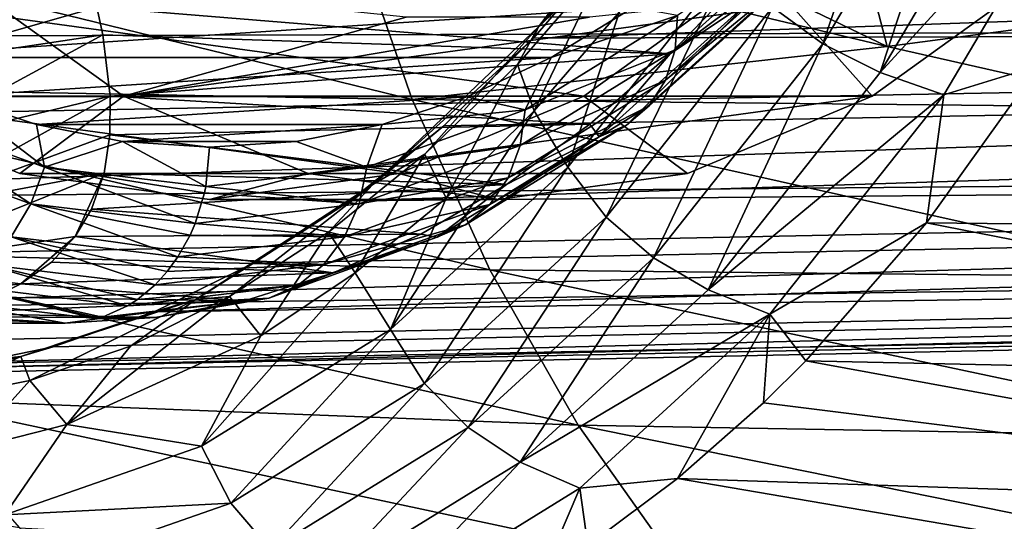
# Model space of a CAD drawing. Header units: metres. Extents: x -62 to 150, y -92 to 92.
# Tile 553 of 656: x 18.99 to 24.58, y 46.17 to 49.02. Entities that reach past the tile are written whole.
import ezdxf

# ---------------------------------------------------------------- set-up
doc = ezdxf.new("R2010")
doc.units = ezdxf.units.M
doc.layers.add('solid_500615', color=7, linetype='CONTINUOUS')

msp = doc.modelspace()

# ---------------------------------------------------------------- linework, layer by layer
at = {"layer": 'solid_500615'}
for points in [[(23.554024, 48.886456, 5.102593), (23.267611, 49.09338, 5.119237), (24.104622, 50.509071, 3.922002)], [(24.407335, 50.330456, 3.882042), (23.554024, 48.886456, 5.102593), (24.104622, 50.509071, 3.922002)], [(20.626221, 50.460148, 31.454992), (20.863527, 49.601925, 31.108389), (23.919733, 48.871433, 33.537949)], [(20.626221, 50.460148, 31.454992), (23.919733, 48.871433, 33.537949), (23.669893, 49.832306, 33.908672)], [(23.880238, 48.722214, 5.16117), (23.554024, 48.886456, 5.102593), (24.407335, 50.330456, 3.882042)], [(24.746265, 50.18792, 3.922429), (23.880238, 48.722214, 5.16117), (24.407335, 50.330456, 3.882042)], [(25.11548, 50.075859, 4.037185), (23.880238, 48.722214, 5.16117), (24.746265, 50.18792, 3.922429)], [(21.937935, 48.981525, 6.716627), (22.397575, 49.485519, 6.357179), (22.857243, 50.117298, 5.700705)], [(21.937935, 48.981525, 6.716627), (22.857243, 50.117298, 5.700705), (22.796015, 50.101429, 5.491162)], [(21.937935, 48.981525, 6.716627), (22.796015, 50.101429, 5.491162), (22.314072, 49.33852, 6.133831)], [(25.11548, 50.075859, 4.037185), (24.240227, 48.595451, 5.28912), (23.880238, 48.722214, 5.16117)], [(25.11548, 50.075859, 4.037185), (24.782366, 48.762745, 5.22511), (24.240227, 48.595451, 5.28912)], [(44.854481, 50.019867, 40.259228), (45.801174, 49.008438, 38.907207), (13.634214, 49.485519, 18.872555)], [(53.17247, 50.019913, 28.379908), (22.397575, 49.485519, 6.357179), (21.910892, 48.918564, 7.052234)], [(52.22578, 49.008476, 29.731918), (53.17247, 50.019913, 28.379908), (21.910892, 48.918564, 7.052234)], [(23.669893, 49.832306, 33.908672), (23.919733, 48.871433, 33.537949), (26.728827, 49.242977, 36.350731)], [(21.221603, 48.568512, 30.558338), (16.722605, 49.67065, 26.835152), (17.20845, 48.642635, 26.136492)], [(21.221603, 48.568512, 30.558338), (20.863527, 49.601925, 31.108389), (16.722605, 49.67065, 26.835152)], [(23.919733, 48.871433, 33.537949), (20.863527, 49.601925, 31.108389), (21.221603, 48.568512, 30.558338)], [(22.715372, 48.852432, 10.100707), (23.544735, 49.602585, 8.916254), (22.727703, 49.046486, 10.212212)], [(23.503569, 49.440483, 8.767018), (23.544735, 49.602585, 8.916254), (22.715372, 48.852432, 10.100707)], [(45.801174, 49.008438, 38.907207), (14.120897, 48.918564, 18.1775), (13.634214, 49.485519, 18.872555)], [(18.238169, 48.7523, 5.357728), (18.605431, 49.460129, 4.379103), (19.430542, 49.094643, 5.719613)], [(21.937935, 48.981525, 6.716627), (21.910892, 48.918564, 7.052234), (22.397575, 49.485519, 6.357179)], [(22.66098, 48.678383, 9.970358), (23.503569, 49.440483, 8.767018), (22.715372, 48.852432, 10.100707)], [(23.420889, 49.305157, 8.608606), (23.503569, 49.440483, 8.767018), (22.66098, 48.678383, 9.970358)], [(21.819901, 48.768169, 6.83958), (22.314072, 49.33852, 6.133831), (21.914953, 48.504036, 6.703829)], [(21.937935, 48.981525, 6.716627), (22.314072, 49.33852, 6.133831), (21.819901, 48.768169, 6.83958)], [(22.314072, 49.33852, 6.133831), (22.398508, 49.067192, 6.013243), (21.914953, 48.504036, 6.703829)], [(23.027029, 49.348198, 5.216934), (22.105324, 48.184273, 6.534616), (22.398508, 49.067192, 6.013243)], [(22.323204, 47.90033, 6.469375), (22.105324, 48.184273, 6.534616), (23.027029, 49.348198, 5.216934)], [(23.267611, 49.09338, 5.119237), (22.323204, 47.90033, 6.469375), (23.027029, 49.348198, 5.216934)], [(22.196316, 48.587543, 11.014823), (17.942133, 48.587543, 17.090425), (16.944242, 49.308235, 18.515562)], [(23.194206, 49.308235, 9.589685), (22.196316, 48.587543, 11.014823), (16.944242, 49.308235, 18.515562)], [(17.942133, 48.587543, 17.090425), (19.580437, 48.587543, 18.237577), (18.582546, 49.308235, 19.662714)], [(21.186665, 49.037552, 15.943648), (18.582546, 49.308235, 19.662714), (19.580437, 48.587543, 18.237577)], [(19.430542, 49.094643, 5.719613), (23.127882, 49.284824, 7.941955), (22.687494, 48.828629, 8.570977)], [(19.580437, 48.587543, 18.237577), (23.83462, 48.587543, 12.161976), (24.832512, 49.308235, 10.736838)], [(22.228394, 49.037552, 14.455905), (19.580437, 48.587543, 18.237577), (24.832512, 49.308235, 10.736838)], [(23.194206, 49.308235, 9.589685), (23.83462, 48.587543, 12.161976), (22.196316, 48.587543, 11.014823)], [(22.567263, 48.533081, 9.827712), (23.420889, 49.305157, 8.608606), (22.66098, 48.678383, 9.970358)], [(23.300852, 49.203407, 8.448977), (23.420889, 49.305157, 8.608606), (22.567263, 48.533081, 9.827712)], [(23.149488, 49.140343, 8.296149), (22.687494, 48.828629, 8.570977), (23.127882, 49.284824, 7.941955)], [(23.194206, 49.308235, 9.589685), (24.832512, 49.308235, 10.736838), (23.83462, 48.587543, 12.161976)], [(26.728827, 49.242977, 36.350731), (23.919733, 48.871433, 33.537949), (25.44066, 48.525276, 34.739838)], [(22.438925, 48.423832, 9.679936), (23.300852, 49.203407, 8.448977), (22.567263, 48.533081, 9.827712)], [(23.149488, 49.140343, 8.296149), (23.300852, 49.203407, 8.448977), (22.438925, 48.423832, 9.679936)], [(22.282417, 48.356125, 9.534457), (22.687494, 48.828629, 8.570977), (23.149488, 49.140343, 8.296149)], [(22.282417, 48.356125, 9.534457), (23.149488, 49.140343, 8.296149), (22.438925, 48.423832, 9.679936)], [(17.66044, 49.092464, 17.492723), (18.127495, 48.808605, 16.825701), (22.477327, 49.092091, 10.613496)], [(18.127495, 48.808605, 16.825701), (22.009794, 48.808136, 11.281201), (22.477327, 49.092091, 10.613496)], [(18.238169, 48.7523, 5.357728), (19.430542, 49.094643, 5.719613), (19.463881, 48.93655, 6.071801)], [(19.463881, 48.93655, 6.071801), (19.430542, 49.094643, 5.719613), (22.687494, 48.828629, 8.570977)], [(22.105324, 48.184273, 6.534616), (21.914953, 48.504036, 6.703829), (22.398508, 49.067192, 6.013243)], [(22.727703, 49.046486, 10.212212), (22.477327, 49.092091, 10.613496), (22.009794, 48.808136, 11.281201)], [(22.591112, 47.669567, 6.479188), (22.323204, 47.90033, 6.469375), (23.267611, 49.09338, 5.119237)], [(23.554024, 48.886456, 5.102593), (22.591112, 47.669567, 6.479188), (23.267611, 49.09338, 5.119237)], [(45.801174, 49.008438, 38.907207), (14.631594, 48.419933, 17.448149), (14.120897, 48.918564, 18.1775)], [(45.801174, 49.008438, 38.907207), (15.163156, 47.992695, 16.688999), (14.631594, 48.419933, 17.448149)], [(45.801174, 49.008438, 38.907207), (46.826965, 48.267658, 37.442223), (15.163156, 47.992695, 16.688999)], [(22.228394, 49.037552, 14.455905), (21.186665, 49.037552, 15.943648), (19.580437, 48.587543, 18.237577)], [(52.22578, 49.008476, 29.731918), (21.400196, 48.419933, 7.781584), (20.868633, 47.992695, 8.540732)], [(51.199993, 48.267685, 31.196894), (52.22578, 49.008476, 29.731918), (20.868633, 47.992695, 8.540732)], [(52.22578, 49.008476, 29.731918), (21.910892, 48.918564, 7.052234), (21.400196, 48.419933, 7.781584)], [(21.863089, 48.510872, 11.447008), (22.727703, 49.046486, 10.212212), (22.009794, 48.808136, 11.281201)], [(22.715372, 48.852432, 10.100707), (22.727703, 49.046486, 10.212212), (21.863089, 48.510872, 11.447008)], [(20.997171, 48.085926, 8.060175), (21.937935, 48.981525, 6.716627), (21.293756, 48.257717, 7.590992)], [(20.997171, 48.085926, 8.060175), (21.910892, 48.918564, 7.052234), (21.937935, 48.981525, 6.716627)], [(21.937935, 48.981525, 6.716627), (21.819901, 48.768169, 6.83958), (21.293756, 48.257717, 7.590992)], [(18.278769, 48.294788, 6.492623), (18.238169, 48.7523, 5.357728), (19.463881, 48.93655, 6.071801)], [(18.278769, 48.294788, 6.492623), (19.463881, 48.93655, 6.071801), (19.50577, 48.588005, 6.901483)], [(19.50577, 48.588005, 6.901483), (19.463881, 48.93655, 6.071801), (22.687494, 48.828629, 8.570977)], [(20.997171, 48.085926, 8.060175), (21.400196, 48.419933, 7.781584), (21.910892, 48.918564, 7.052234)], [(22.90295, 47.487038, 6.558318), (22.591112, 47.669567, 6.479188), (23.554024, 48.886456, 5.102593)], [(23.880238, 48.722214, 5.16117), (22.90295, 47.487038, 6.558318), (23.554024, 48.886456, 5.102593)], [(19.50577, 48.588005, 6.901483), (22.687494, 48.828629, 8.570977), (22.229488, 48.428246, 9.225147)], [(25.44066, 48.525276, 34.739838), (23.919733, 48.871433, 33.537949), (21.221603, 48.568512, 30.558338)], [(21.835152, 48.307148, 11.35779), (22.715372, 48.852432, 10.100707), (21.863089, 48.510872, 11.447008)], [(22.66098, 48.678383, 9.970358), (22.715372, 48.852432, 10.100707), (21.835152, 48.307148, 11.35779)], [(22.282417, 48.356125, 9.534457), (22.229488, 48.428246, 9.225147), (22.687494, 48.828629, 8.570977)], [(18.127495, 48.808605, 16.825701), (18.605457, 48.585693, 16.143101), (22.009794, 48.808136, 11.281201)], [(18.605457, 48.585693, 16.143101), (21.531479, 48.585178, 11.964308), (22.009794, 48.808136, 11.281201)], [(21.863089, 48.510872, 11.447008), (22.009794, 48.808136, 11.281201), (21.531479, 48.585178, 11.964308)], [(21.293756, 48.257717, 7.590992), (21.819901, 48.768169, 6.83958), (21.413914, 48.008499, 7.419388)], [(21.819901, 48.768169, 6.83958), (21.914953, 48.504036, 6.703829), (21.413914, 48.008499, 7.419388)], [(24.240227, 48.595451, 5.28912), (22.90295, 47.487038, 6.558318), (23.880238, 48.722214, 5.16117)], [(24.14296, 47.868202, 6.138375), (24.782366, 48.762745, 5.22511), (29.318117, 47.810955, 7.691174)], [(24.240227, 48.595451, 5.28912), (24.782366, 48.762745, 5.22511), (24.14296, 47.868202, 6.138375)], [(21.766766, 48.124424, 11.24743), (22.66098, 48.678383, 9.970358), (21.835152, 48.307148, 11.35779)], [(22.567263, 48.533081, 9.827712), (22.66098, 48.678383, 9.970358), (21.766766, 48.124424, 11.24743)], [(21.661827, 47.601402, 29.91671), (17.20845, 48.642635, 26.136492), (17.752373, 47.704597, 25.356833)], [(21.661827, 47.601402, 29.91671), (21.221603, 48.568512, 30.558338), (17.20845, 48.642635, 26.136492)], [(18.992416, 48.147903, 15.590464), (19.580437, 48.587543, 18.237577), (17.942133, 48.587543, 17.090425)], [(21.146032, 48.147903, 12.514784), (18.992416, 48.147903, 15.590464), (17.942133, 48.587543, 17.090425)], [(22.196316, 48.587543, 11.014823), (21.146032, 48.147903, 12.514784), (17.942133, 48.587543, 17.090425)], [(18.234327, 48.510845, 16.629417), (19.133137, 48.185349, 15.345785), (18.605457, 48.585693, 16.143101)], [(18.328629, 47.936077, 7.664487), (18.278769, 48.294788, 6.492623), (19.50577, 48.588005, 6.901483)], [(18.328629, 47.936077, 7.664487), (19.50577, 48.588005, 6.901483), (19.503805, 48.368111, 7.473135)], [(18.605457, 48.585693, 16.143101), (19.087265, 48.426773, 15.455008), (21.531479, 48.585178, 11.964308)], [(19.133137, 48.185349, 15.345785), (19.087265, 48.426773, 15.455008), (18.605457, 48.585693, 16.143101)], [(18.992416, 48.147903, 15.590464), (20.630722, 48.147903, 16.737617), (19.580437, 48.587543, 18.237577)], [(19.087265, 48.426773, 15.455008), (21.049805, 48.426331, 12.652211), (21.531479, 48.585178, 11.964308)], [(19.503805, 48.368111, 7.473135), (19.50577, 48.588005, 6.901483), (22.229488, 48.428246, 9.225147)], [(19.580437, 48.587543, 18.237577), (20.630722, 48.147903, 16.737617), (23.83462, 48.587543, 12.161976)], [(20.630722, 48.147903, 16.737617), (22.784336, 48.147903, 13.661937), (23.83462, 48.587543, 12.161976)], [(21.863089, 48.510872, 11.447008), (21.531479, 48.585178, 11.964308), (21.049805, 48.426331, 12.652211)], [(22.196316, 48.587543, 11.014823), (22.784336, 48.147903, 13.661937), (21.146032, 48.147903, 12.514784)], [(25.750031, 47.558414, 34.252323), (21.221603, 48.568512, 30.558338), (21.661827, 47.601402, 29.91671)], [(25.750031, 47.558414, 34.252323), (25.44066, 48.525276, 34.739838), (21.221603, 48.568512, 30.558338)], [(22.196316, 48.587543, 11.014823), (23.83462, 48.587543, 12.161976), (22.784336, 48.147903, 13.661937)], [(24.240227, 48.595451, 5.28912), (23.252676, 47.347847, 6.700941), (22.90295, 47.487038, 6.558318)], [(24.240227, 48.595451, 5.28912), (24.14296, 47.868202, 6.138375), (23.252676, 47.347847, 6.700941)], [(18.140934, 48.307125, 16.633684), (19.05591, 47.975761, 15.326963), (18.234327, 48.510845, 16.629417)], [(19.05591, 47.975761, 15.326963), (19.133137, 48.185349, 15.345785), (18.234327, 48.510845, 16.629417)], [(20.964304, 48.185387, 12.730604), (21.863089, 48.510872, 11.447008), (21.049805, 48.426331, 12.652211)], [(21.835152, 48.307148, 11.35779), (21.863089, 48.510872, 11.447008), (20.964304, 48.185387, 12.730604)], [(21.097706, 47.261246, 7.974507), (21.413914, 48.008499, 7.419388), (21.914953, 48.504036, 6.703829)], [(22.105324, 48.184273, 6.534616), (21.097706, 47.261246, 7.974507), (21.914953, 48.504036, 6.703829)], [(21.661362, 47.971886, 11.12147), (22.567263, 48.533081, 9.827712), (21.766766, 48.124424, 11.24743)], [(22.438925, 48.423832, 9.679936), (22.567263, 48.533081, 9.827712), (21.661362, 47.971886, 11.12147)], [(19.087265, 48.426773, 15.455008), (19.575029, 48.330936, 14.758409), (21.049805, 48.426331, 12.652211)], [(19.133137, 48.185349, 15.345785), (19.575029, 48.330936, 14.758409), (19.087265, 48.426773, 15.455008)], [(19.503805, 48.368111, 7.473135), (22.229488, 48.428246, 9.225147), (21.756056, 48.086239, 9.901372)], [(19.575029, 48.330936, 14.758409), (20.56255, 48.330666, 13.348081), (21.049805, 48.426331, 12.652211)], [(20.964304, 48.185387, 12.730604), (21.049805, 48.426331, 12.652211), (20.56255, 48.330666, 13.348081)], [(20.997171, 48.085926, 8.060175), (20.868633, 47.992695, 8.540732), (21.400196, 48.419933, 7.781584)], [(21.52424, 47.857193, 10.986242), (22.438925, 48.423832, 9.679936), (21.661362, 47.971886, 11.12147)], [(22.282417, 48.356125, 9.534457), (22.438925, 48.423832, 9.679936), (21.52424, 47.857193, 10.986242)], [(22.282417, 48.356125, 9.534457), (21.756056, 48.086239, 9.901372), (22.229488, 48.428246, 9.225147)], [(18.328629, 47.936077, 7.664487), (19.503805, 48.368111, 7.473135), (19.471315, 48.149864, 8.090796)], [(19.133137, 48.185349, 15.345785), (20.048685, 48.075466, 14.038244), (19.575029, 48.330936, 14.758409)], [(19.471315, 48.149864, 8.090796), (19.503805, 48.368111, 7.473135), (21.756056, 48.086239, 9.901372)], [(19.575029, 48.330936, 14.758409), (20.069221, 48.297974, 14.052628), (20.56255, 48.330666, 13.348081)], [(20.048685, 48.075466, 14.038244), (20.069221, 48.297974, 14.052628), (19.575029, 48.330936, 14.758409)], [(20.964304, 48.185387, 12.730604), (20.56255, 48.330666, 13.348081), (20.069221, 48.297974, 14.052628)], [(21.362286, 47.78611, 10.848538), (21.756056, 48.086239, 9.901372), (22.282417, 48.356125, 9.534457)], [(21.362286, 47.78611, 10.848538), (22.282417, 48.356125, 9.534457), (21.52424, 47.857193, 10.986242)], [(46.826965, 48.267658, 37.442223), (15.712306, 47.639484, 15.904733), (15.163156, 47.992695, 16.688999)], [(46.826965, 48.267658, 37.442223), (16.27566, 47.36248, 15.100181), (15.712306, 47.639484, 15.904733)], [(46.826965, 48.267658, 37.442223), (47.906597, 47.815769, 35.900352), (16.27566, 47.36248, 15.100181)], [(18.943312, 47.787777, 15.279741), (19.05591, 47.975761, 15.326963), (18.140934, 48.307125, 16.633684)], [(51.199993, 48.267685, 31.196894), (20.319485, 47.639484, 9.325), (19.756132, 47.36248, 10.129552)], [(50.120365, 47.815784, 32.738762), (51.199993, 48.267685, 31.196894), (19.756132, 47.36248, 10.129552)], [(20.048685, 48.075466, 14.038244), (20.964304, 48.185387, 12.730604), (20.069221, 48.297974, 14.052628)], [(51.199993, 48.267685, 31.196894), (20.868633, 47.992695, 8.540732), (20.319485, 47.639484, 9.325)], [(20.92021, 47.975803, 12.664463), (21.835152, 48.307148, 11.35779), (20.964304, 48.185387, 12.730604)], [(21.766766, 48.124424, 11.24743), (21.835152, 48.307148, 11.35779), (20.92021, 47.975803, 12.664463)], [(20.745348, 47.81535, 8.374199), (21.293756, 48.257717, 7.590992), (20.896574, 47.582832, 8.158226)], [(20.997171, 48.085926, 8.060175), (21.293756, 48.257717, 7.590992), (20.745348, 47.81535, 8.374199)], [(21.293756, 48.257717, 7.590992), (21.413914, 48.008499, 7.419388), (20.896574, 47.582832, 8.158226)], [(19.05591, 47.975761, 15.326963), (19.988022, 47.863899, 13.995766), (19.133137, 48.185349, 15.345785)], [(19.133137, 48.185349, 15.345785), (20.041338, 48.039288, 14.033099), (20.048685, 48.075466, 14.038244)], [(19.133137, 48.185349, 15.345785), (19.988022, 47.863899, 13.995766), (20.041338, 48.039288, 14.033099)], [(20.92021, 47.975803, 12.664463), (20.964304, 48.185387, 12.730604), (20.048685, 48.075466, 14.038244)], [(21.290684, 46.954277, 7.944853), (21.097706, 47.261246, 7.974507), (22.105324, 48.184273, 6.534616)], [(22.323204, 47.90033, 6.469375), (21.290684, 46.954277, 7.944853), (22.105324, 48.184273, 6.534616)], [(18.155235, 47.619049, 8.779248), (19.471315, 48.149864, 8.090796), (19.307302, 47.79105, 9.270476)], [(18.155235, 47.619049, 8.779248), (18.328629, 47.936077, 7.664487), (19.471315, 48.149864, 8.090796)], [(20.069223, 48.000141, 14.052624), (20.630722, 48.147903, 16.737617), (18.992416, 48.147903, 15.590464)], [(21.146032, 48.147903, 12.514784), (20.069223, 48.000141, 14.052624), (18.992416, 48.147903, 15.590464)], [(19.307302, 47.79105, 9.270476), (19.471315, 48.149864, 8.090796), (19.40004, 47.945866, 8.729256)], [(19.40004, 47.945866, 8.729256), (19.471315, 48.149864, 8.090796), (21.756056, 48.086239, 9.901372)], [(20.069223, 48.000141, 14.052624), (21.707529, 48.000141, 15.199777), (20.630722, 48.147903, 16.737617)], [(21.146032, 48.147903, 12.514784), (21.707529, 48.000141, 15.199777), (20.069223, 48.000141, 14.052624)], [(20.630722, 48.147903, 16.737617), (21.707529, 48.000141, 15.199777), (22.784336, 48.147903, 13.661937)], [(20.83733, 47.787823, 12.5748), (21.766766, 48.124424, 11.24743), (20.92021, 47.975803, 12.664463)], [(21.661362, 47.971886, 11.12147), (21.766766, 48.124424, 11.24743), (20.83733, 47.787823, 12.5748)], [(21.146032, 48.147903, 12.514784), (22.784336, 48.147903, 13.661937), (21.707529, 48.000141, 15.199777)], [(19.40004, 47.945866, 8.729256), (21.756056, 48.086239, 9.901372), (21.2694, 47.804314, 10.596438)], [(19.99288, 47.432861, 9.494453), (20.997171, 48.085926, 8.060175), (20.184391, 47.449245, 9.17533)], [(19.99288, 47.432861, 9.494453), (20.868633, 47.992695, 8.540732), (20.997171, 48.085926, 8.060175)], [(20.041338, 48.039288, 14.033099), (20.92021, 47.975803, 12.664463), (20.048685, 48.075466, 14.038244)], [(20.997171, 48.085926, 8.060175), (20.745348, 47.81535, 8.374199), (20.184391, 47.449245, 9.17533)], [(21.362286, 47.78611, 10.848538), (21.2694, 47.804314, 10.596438), (21.756056, 48.086239, 9.901372)], [(20.041338, 48.039288, 14.033099), (19.988022, 47.863899, 13.995766), (20.92021, 47.975803, 12.664463)], [(19.99288, 47.432861, 9.494453), (20.319485, 47.639484, 9.325), (20.868633, 47.992695, 8.540732)], [(21.097706, 47.261246, 7.974507), (20.896574, 47.582832, 8.158226), (21.413914, 48.008499, 7.419388)], [(18.943312, 47.787777, 15.279741), (19.890282, 47.674145, 13.927325), (19.05591, 47.975761, 15.326963)], [(19.05591, 47.975761, 15.326963), (19.959585, 47.79821, 13.975853), (19.988022, 47.863899, 13.995766)], [(19.05591, 47.975761, 15.326963), (19.890282, 47.674145, 13.927325), (19.959585, 47.79821, 13.975853)], [(19.307302, 47.79105, 9.270476), (19.40004, 47.945866, 8.729256), (21.2694, 47.804314, 10.596438)], [(20.83733, 47.787823, 12.5748), (20.92021, 47.975803, 12.664463), (19.988022, 47.863899, 13.995766)], [(20.71983, 47.630894, 12.466119), (21.661362, 47.971886, 11.12147), (20.83733, 47.787823, 12.5748)], [(21.52424, 47.857193, 10.986242), (21.661362, 47.971886, 11.12147), (20.71983, 47.630894, 12.466119)], [(21.538279, 46.704666, 7.983693), (21.290684, 46.954277, 7.944853), (22.323204, 47.90033, 6.469375)], [(22.591112, 47.669567, 6.479188), (21.538279, 46.704666, 7.983693), (22.323204, 47.90033, 6.469375)], [(19.959585, 47.79821, 13.975853), (20.83733, 47.787823, 12.5748), (19.988022, 47.863899, 13.995766)], [(20.57361, 47.512901, 12.343882), (21.52424, 47.857193, 10.986242), (20.71983, 47.630894, 12.466119)], [(21.362286, 47.78611, 10.848538), (21.52424, 47.857193, 10.986242), (20.57361, 47.512901, 12.343882)], [(23.252676, 47.347847, 6.700941), (24.14296, 47.868202, 6.138375), (23.457653, 47.083908, 7.117085)], [(23.457653, 47.083908, 7.117085), (24.14296, 47.868202, 6.138375), (28.718748, 46.969368, 8.545586)], [(28.718748, 46.969368, 8.545586), (24.14296, 47.868202, 6.138375), (29.318117, 47.810955, 7.691174)], [(47.906597, 47.815769, 35.900352), (16.849743, 47.163391, 14.280305), (16.27566, 47.36248, 15.100181)], [(47.906597, 47.815769, 35.900352), (17.431015, 47.043446, 13.450161), (16.849743, 47.163391, 14.280305)], [(47.906597, 47.815769, 35.900352), (49.013481, 47.663898, 34.319557), (17.431015, 47.043446, 13.450161)], [(18.155235, 47.619049, 8.779248), (19.307302, 47.79105, 9.270476), (18.998041, 47.521099, 10.427858)], [(50.120365, 47.815784, 32.738762), (19.182049, 47.163391, 10.949427), (18.600775, 47.043446, 11.779572)], [(49.013481, 47.663898, 34.319557), (50.120365, 47.815784, 32.738762), (18.600775, 47.043446, 11.779572)], [(18.801003, 47.630848, 15.206491), (19.760374, 47.515736, 13.836362), (18.943312, 47.787777, 15.279741)], [(18.943312, 47.787777, 15.279741), (19.829531, 47.59116, 13.884787), (19.890282, 47.674145, 13.927325)], [(18.943312, 47.787777, 15.279741), (19.760374, 47.515736, 13.836362), (19.829531, 47.59116, 13.884787)], [(18.998041, 47.521099, 10.427858), (19.307302, 47.79105, 9.270476), (19.171642, 47.644226, 9.853039)], [(19.171642, 47.644226, 9.853039), (19.307302, 47.79105, 9.270476), (20.772715, 47.583744, 11.305823)], [(50.120365, 47.815784, 32.738762), (19.756132, 47.36248, 10.129552), (19.182049, 47.163391, 10.949427)], [(19.307302, 47.79105, 9.270476), (21.2694, 47.804314, 10.596438), (20.772715, 47.583744, 11.305823)], [(19.959585, 47.79821, 13.975853), (19.890282, 47.674145, 13.927325), (20.83733, 47.787823, 12.5748)], [(20.71983, 47.630894, 12.466119), (20.83733, 47.787823, 12.5748), (19.890282, 47.674145, 13.927325)], [(20.184391, 47.449245, 9.17533), (20.745348, 47.81535, 8.374199), (20.36175, 47.224785, 8.922035)], [(20.745348, 47.81535, 8.374199), (20.896574, 47.582832, 8.158226), (20.36175, 47.224785, 8.922035)], [(20.406019, 47.439774, 12.21423), (20.772715, 47.583744, 11.305823), (21.362286, 47.78611, 10.848538)], [(20.406019, 47.439774, 12.21423), (21.362286, 47.78611, 10.848538), (20.57361, 47.512901, 12.343882)], [(21.362286, 47.78611, 10.848538), (20.772715, 47.583744, 11.305823), (21.2694, 47.804314, 10.596438)], [(49.013481, 47.663898, 34.319557), (18.015896, 47.00338, 12.614866), (17.431015, 47.043446, 13.450161)], [(22.164045, 46.718388, 29.191378), (17.752373, 47.704597, 25.356833), (18.348534, 46.865509, 24.504572)], [(22.164045, 46.718388, 29.191378), (21.661827, 47.601402, 29.91671), (17.752373, 47.704597, 25.356833)], [(49.013481, 47.663898, 34.319557), (18.600775, 47.043446, 11.779572), (18.015896, 47.00338, 12.614866)], [(19.829531, 47.59116, 13.884787), (20.71983, 47.630894, 12.466119), (19.890282, 47.674145, 13.927325)], [(21.834379, 46.507641, 8.085312), (21.538279, 46.704666, 7.983693), (22.591112, 47.669567, 6.479188)], [(22.90295, 47.487038, 6.558318), (21.834379, 46.507641, 8.085312), (22.591112, 47.669567, 6.479188)], [(17.855928, 47.385971, 9.855044), (18.155235, 47.619049, 8.779248), (18.998041, 47.521099, 10.427858)], [(18.636127, 47.512852, 15.110894), (19.604828, 47.396626, 13.727447), (18.801003, 47.630848, 15.206491)], [(18.801003, 47.630848, 15.206491), (19.660028, 47.432228, 13.7661), (19.760374, 47.515736, 13.836362)], [(18.801003, 47.630848, 15.206491), (19.604828, 47.396626, 13.727447), (19.660028, 47.432228, 13.7661)], [(18.998041, 47.521099, 10.427858), (19.171642, 47.644226, 9.853039), (20.772715, 47.583744, 11.305823)], [(19.99288, 47.432861, 9.494453), (19.756132, 47.36248, 10.129552), (20.319485, 47.639484, 9.325)], [(19.829531, 47.59116, 13.884787), (19.760374, 47.515736, 13.836362), (20.71983, 47.630894, 12.466119)], [(20.57361, 47.512901, 12.343882), (20.71983, 47.630894, 12.466119), (19.760374, 47.515736, 13.836362)], [(26.148317, 46.647255, 33.663391), (21.661827, 47.601402, 29.91671), (22.164045, 46.718388, 29.191378)], [(26.148317, 46.647255, 33.663391), (25.750031, 47.558414, 34.252323), (21.661827, 47.601402, 29.91671)], [(18.998041, 47.521099, 10.427858), (20.772715, 47.583744, 11.305823), (20.269112, 47.425434, 12.025118)], [(20.024721, 46.597942, 9.507245), (20.36175, 47.224785, 8.922035), (20.896574, 47.582832, 8.158226)], [(21.097706, 47.261246, 7.974507), (20.024721, 46.597942, 9.507245), (20.896574, 47.582832, 8.158226)], [(20.406019, 47.439774, 12.21423), (20.269112, 47.425434, 12.025118), (20.772715, 47.583744, 11.305823)], [(17.855928, 47.385971, 9.855044), (18.998041, 47.521099, 10.427858), (18.84207, 47.445278, 10.852096)], [(18.456976, 47.439724, 14.997753), (19.431456, 47.322807, 13.606051), (18.636127, 47.512852, 15.110894)], [(18.636127, 47.512852, 15.110894), (19.462618, 47.332233, 13.627872), (19.604828, 47.396626, 13.727447)], [(18.636127, 47.512852, 15.110894), (19.431456, 47.322807, 13.606051), (19.462618, 47.332233, 13.627872)], [(18.84207, 47.445278, 10.852096), (18.998041, 47.521099, 10.427858), (20.269112, 47.425434, 12.025118)], [(19.660028, 47.432228, 13.7661), (19.604828, 47.396626, 13.727447), (20.57361, 47.512901, 12.343882)], [(20.406019, 47.439774, 12.21423), (20.57361, 47.512901, 12.343882), (19.604828, 47.396626, 13.727447)], [(19.660028, 47.432228, 13.7661), (20.57361, 47.512901, 12.343882), (19.760374, 47.515736, 13.836362)], [(23.252676, 47.347847, 6.700941), (21.834379, 46.507641, 8.085312), (22.90295, 47.487038, 6.558318)], [(18.456976, 47.439724, 14.997753), (18.739994, 47.330006, 14.208873), (19.250736, 47.297974, 13.479513)], [(18.456976, 47.439724, 14.997753), (19.250736, 47.297974, 13.479513), (19.431456, 47.322807, 13.606051)], [(18.53792, 47.353539, 11.531324), (18.84207, 47.445278, 10.852096), (20.269112, 47.425434, 12.025118)], [(18.998367, 47.108013, 11.039989), (19.99288, 47.432861, 9.494453), (19.049454, 46.972, 10.796187)], [(18.998367, 47.108013, 11.039989), (19.756132, 47.36248, 10.129552), (19.99288, 47.432861, 9.494453)], [(19.99288, 47.432861, 9.494453), (19.620592, 47.167599, 9.980517), (19.049454, 46.972, 10.796187)], [(20.184391, 47.449245, 9.17533), (20.36175, 47.224785, 8.922035), (19.260153, 46.721851, 10.495279)], [(19.620592, 47.167599, 9.980517), (20.184391, 47.449245, 9.17533), (19.260153, 46.721851, 10.495279)], [(19.431456, 47.322807, 13.606051), (19.760939, 47.329952, 12.750905), (20.406019, 47.439774, 12.21423)], [(19.462618, 47.332233, 13.627872), (19.431456, 47.322807, 13.606051), (20.406019, 47.439774, 12.21423)], [(19.462618, 47.332233, 13.627872), (20.406019, 47.439774, 12.21423), (19.604828, 47.396626, 13.727447)], [(19.99288, 47.432861, 9.494453), (20.184391, 47.449245, 9.17533), (19.620592, 47.167599, 9.980517)], [(20.406019, 47.439774, 12.21423), (19.760939, 47.329952, 12.750905), (20.269112, 47.425434, 12.025118)], [(18.53792, 47.353539, 11.531324), (20.269112, 47.425434, 12.025118), (19.760939, 47.329952, 12.750905)], [(17.92445, 47.296661, 12.550839), (18.425409, 47.332787, 11.746898), (19.250736, 47.297974, 13.479513)], [(18.739994, 47.330006, 14.208873), (17.92445, 47.296661, 12.550839), (19.250736, 47.297974, 13.479513)], [(18.425409, 47.332787, 11.746898), (18.53792, 47.353539, 11.531324), (19.760939, 47.329952, 12.750905)], [(18.425409, 47.332787, 11.746898), (19.760939, 47.329952, 12.750905), (19.250736, 47.297974, 13.479513)], [(18.998367, 47.108013, 11.039989), (19.182049, 47.163391, 10.949427), (19.756132, 47.36248, 10.129552)], [(19.431456, 47.322807, 13.606051), (19.250736, 47.297974, 13.479513), (19.760939, 47.329952, 12.750905)], [(23.252676, 47.347847, 6.700941), (22.172983, 46.358513, 8.243826), (21.834379, 46.507641, 8.085312)], [(23.252676, 47.347847, 6.700941), (22.728722, 46.413731, 8.157976), (22.172983, 46.358513, 8.243826)], [(23.252676, 47.347847, 6.700941), (23.216343, 46.844662, 7.46168), (22.728722, 46.413731, 8.157976)], [(23.252676, 47.347847, 6.700941), (23.457653, 47.083908, 7.117085), (23.216343, 46.844662, 7.46168)], [(20.191126, 46.274544, 9.515548), (20.024721, 46.597942, 9.507245), (21.097706, 47.261246, 7.974507)], [(21.290684, 46.954277, 7.944853), (20.191126, 46.274544, 9.515548), (21.097706, 47.261246, 7.974507)], [(20.024721, 46.597942, 9.507245), (19.260153, 46.721851, 10.495279), (20.36175, 47.224785, 8.922035)], [(18.998367, 47.108013, 11.039989), (18.600775, 47.043446, 11.779572), (19.182049, 47.163391, 10.949427)], [(19.049454, 46.972, 10.796187), (19.620592, 47.167599, 9.980517), (19.260153, 46.721851, 10.495279)], [(17.854208, 46.815773, 12.503176), (18.998367, 47.108013, 11.039989), (18.457207, 46.854778, 11.642004)], [(18.015896, 47.00338, 12.614866), (18.998367, 47.108013, 11.039989), (17.854208, 46.815773, 12.503176)], [(18.015896, 47.00338, 12.614866), (18.600775, 47.043446, 11.779572), (18.998367, 47.108013, 11.039989)], [(18.998367, 47.108013, 11.039989), (19.049454, 46.972, 10.796187), (18.457207, 46.854778, 11.642004)], [(23.216343, 46.844662, 7.46168), (23.457653, 47.083908, 7.117085), (28.075609, 46.236187, 9.465525)], [(28.075609, 46.236187, 9.465525), (23.457653, 47.083908, 7.117085), (28.718748, 46.969368, 8.545586)], [(18.457207, 46.854778, 11.642004), (19.049454, 46.972, 10.796187), (18.69338, 46.576965, 11.304713)], [(19.049454, 46.972, 10.796187), (19.260153, 46.721851, 10.495279), (18.69338, 46.576965, 11.304713)], [(20.417042, 46.011471, 9.585359), (20.191126, 46.274544, 9.515548), (21.290684, 46.954277, 7.944853)], [(21.538279, 46.704666, 7.983693), (20.417042, 46.011471, 9.585359), (21.290684, 46.954277, 7.944853)], [(22.720213, 45.930622, 28.39382), (18.348534, 46.865509, 24.504572), (18.990992, 46.133984, 23.588219)], [(22.720213, 45.930622, 28.39382), (22.164045, 46.718388, 29.191378), (18.348534, 46.865509, 24.504572)], [(22.728722, 46.413731, 8.157976), (23.216343, 46.844662, 7.46168), (28.075609, 46.236187, 9.465525)], [(19.673246, 45.517666, 22.616928), (14.996449, 46.800739, 19.19849), (15.478703, 46.380611, 18.510082)], [(19.673246, 45.517666, 22.616928), (18.990992, 46.133984, 23.588219), (14.996449, 46.800739, 19.19849)], [(18.908247, 46.20789, 11.101579), (18.69338, 46.576965, 11.304713), (19.260153, 46.721851, 10.495279)], [(20.024721, 46.597942, 9.507245), (18.908247, 46.20789, 11.101579), (19.260153, 46.721851, 10.495279)], [(20.696369, 45.804039, 9.710937), (20.417042, 46.011471, 9.585359), (21.538279, 46.704666, 7.983693)], [(21.834379, 46.507641, 8.085312), (20.696369, 45.804039, 9.710937), (21.538279, 46.704666, 7.983693)], [(26.612579, 45.81477, 32.988541), (22.164045, 46.718388, 29.191378), (22.720213, 45.930622, 28.39382)], [(26.612579, 45.81477, 32.988541), (26.148317, 46.647255, 33.663391), (22.164045, 46.718388, 29.191378)], [(20.191126, 46.274544, 9.515548), (18.908247, 46.20789, 11.101579), (20.024721, 46.597942, 9.507245)], [(21.023191, 45.647644, 9.886282), (20.696369, 45.804039, 9.710937), (21.834379, 46.507641, 8.085312)], [(22.172983, 46.358513, 8.243826), (21.023191, 45.647644, 9.886282), (21.834379, 46.507641, 8.085312)], [(19.673246, 45.517666, 22.616928), (15.478703, 46.380611, 18.510082), (15.974462, 46.014366, 17.802418)], [(22.172983, 46.358513, 8.243826), (22.728722, 46.413731, 8.157976), (22.21966, 46.03307, 8.884834)], [(22.21966, 46.03307, 8.884834), (22.728722, 46.413731, 8.157976), (27.393139, 45.617371, 10.44418)], [(27.393139, 45.617371, 10.44418), (22.728722, 46.413731, 8.157976), (28.075609, 46.236187, 9.465525)], [(22.172983, 46.358513, 8.243826), (21.963238, 45.866287, 9.250944), (21.023191, 45.647644, 9.886282)], [(22.172983, 46.358513, 8.243826), (22.21966, 46.03307, 8.884834), (21.963238, 45.866287, 9.250944)], [(20.191126, 46.274544, 9.515548), (19.046984, 45.874996, 11.149392), (18.908247, 46.20789, 11.101579)], [(20.417042, 46.011471, 9.585359), (19.046984, 45.874996, 11.149392), (20.191126, 46.274544, 9.515548)], [(19.046984, 45.874996, 11.149392), (17.771049, 46.099037, 12.724997), (18.908247, 46.20789, 11.101579)]]:
    msp.add_3dface(points, dxfattribs=at)

doc.saveas('drawing.dxf')
